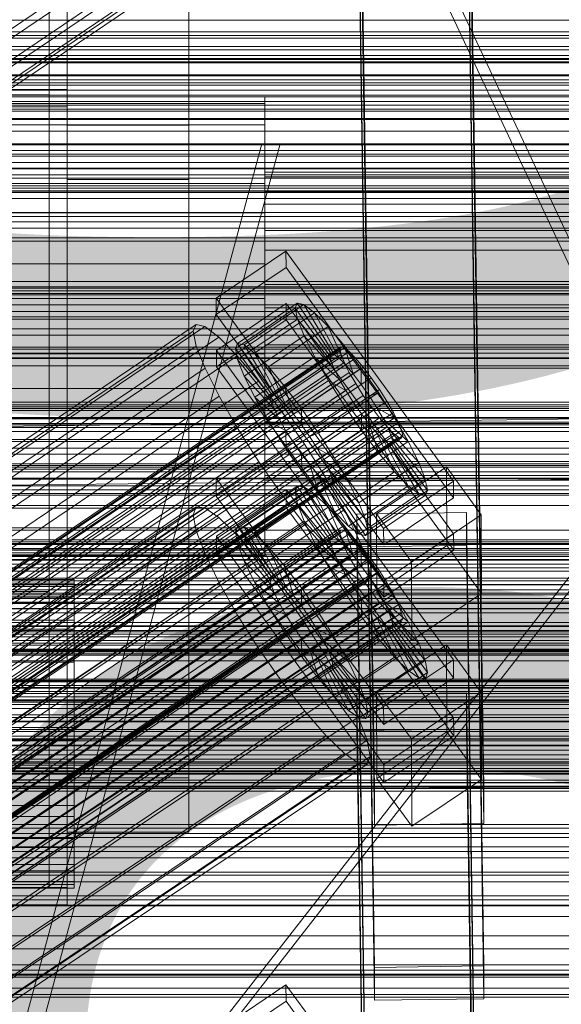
# Model space of a CAD drawing. Header units: millimetres. Extents: x -3490 to 61924, y -72580 to 6847.
# Tile 346 of 656: x 302 to 391, y -33311 to -33150. Entities that reach past the tile are written whole.
import ezdxf

# ---------------------------------------------------------------- set-up
doc = ezdxf.new("R2010")
doc.units = ezdxf.units.MM
for name, color, linetype, lineweight in [('COTAS_P', 1, 'Continuous', 0), ('frontal_briquetadora', 7, 'Continuous', 0), ('frontal_C01', 7, 'Continuous', 0), ('frontal_C02', 7, 'Continuous', 0), ('frontal_C03', 7, 'Continuous', 0), ('frontal_secador', 7, 'Continuous', 0)]:
    doc.layers.add(name, color=color, linetype=linetype, lineweight=lineweight)
doc.dimstyles.new('R19_100', dxfattribs={"dimtxt": 250, "dimasz": 150, "dimexe": 150, "dimexo": 80, "dimgap": 100, "dimtad": 1, "dimtih": 1, "dimtoh": 1, "dimdsep": 46, "dimcen": 0.09, "dimadec": 0, "dimazin": 0, "dimtfac": 1, "dimtdec": 4, "dimtofl": 0, "dimtmove": 0, "dimatfit": 3, "dimfxl": 1, "dimtolj": 1, "dimtzin": 0, "dimarcsym": 0})

# ---------------------------------------------------------------- blocks, each defined once
blk = doc.blocks.new('DIM_R29_58')
at = {"layer": 'COTAS_P'}
for p, q in [((-150, -32300), (550, -32300)), ((550, -32300), (505, -32450)), ((550, -34900), (550, -32300)), ((550, -32300), (595, -32450)), ((550, -34900), (505, -34750)), ((550, -34900), (595, -34750)), ((-150, -34900), (550, -34900))]:
    blk.add_line(p, q, dxfattribs=at)
blk.add_text('2600 P', height=250, rotation=90, dxfattribs=at).set_placement((450, -33600))

msp = doc.modelspace()

# ---------------------------------------------------------------- linework, layer by layer
at = {"layer": 'frontal_briquetadora'}
for p, q in [((345, -33170), (-305, -33170)), ((207, -33670), (342, -33170)), ((210, -33670), (345, -33170)), ((345, -33170), (342, -33170))]:
    msp.add_line(p, q, dxfattribs=at)
at = {"layer": 'frontal_C01'}
for p, q in [((420.886, -33246.102), (280.886, -32947.581)), ((420.886, -33250.415), (280.886, -32951.895)), ((360.514, -33305.395), (357.646, -33110.284)), ((375.644, -33110.039), (378.512, -33305.149)), ((173.554, -33238.503), (357.863, -33114.168)), ((168.263, -33240.526), (352.572, -33116.191)), ((360.514, -33310.787), (357.646, -33115.677)), ((378.512, -33310.542), (375.644, -33115.431)), ((175.016, -33242.156), (359.326, -33117.821)), ((171.275, -33243.586), (355.584, -33119.252)), ((173.584, -33245.351), (357.893, -33121.017)), ((175.521, -33244.611), (359.83, -33120.276)), ((175.032, -33245.701), (359.341, -33121.366)), ((342.5, -33162.272), (-342.5, -33162.272)), ((342.5, -33163.407), (342.5, -33162.272)), ((342.5, -33162.272), (342.5, -33166.88)), ((342.5, -33163.407), (-342.5, -33163.407)), ((342.5, -33170.113), (342.5, -33163.407)), ((342.5, -33166.88), (-342.5, -33166.88)), ((342.5, -33166.88), (342.5, -33176.531)), ((342.5, -33170.113), (-342.5, -33170.113)), ((342.5, -33181.37), (342.5, -33170.113)), ((342.5, -33177.775), (342.5, -33174.682)), ((342.5, -33174.682), (342.5, -33175.444)), ((450.5, -33174.682), (342.5, -33174.682)), ((342.5, -33175.444), (342.5, -33179.945)), ((450.5, -33175.444), (342.5, -33175.444)), ((342.5, -33176.531), (-342.5, -33176.531)), ((342.5, -33176.531), (342.5, -33189.755)), ((342.5, -33184.251), (342.5, -33177.775)), ((450.5, -33177.775), (342.5, -33177.775)), ((342.5, -33179.945), (342.5, -33187.498)), ((450.5, -33179.945), (342.5, -33179.945)), ((342.5, -33181.37), (-342.5, -33181.37)), ((342.5, -33195.462), (342.5, -33181.37)), ((342.5, -33193.125), (342.5, -33184.251)), ((450.5, -33184.251), (342.5, -33184.251)), ((334.501, -33195.374), (345.969, -33187.638)), ((342.5, -33187.498), (342.5, -33196.955)), ((450.5, -33187.498), (342.5, -33187.498)), ((345.969, -33187.638), (345.981, -33190.334)), ((345.969, -33187.638), (373.501, -33225.492)), ((-342.5, -33189.755), (342.5, -33189.755)), ((345.981, -33190.334), (334.513, -33198.071)), ((342.5, -33189.755), (342.5, -33204.538)), ((373.513, -33228.189), (345.981, -33190.334)), ((342.5, -33203.045), (342.5, -33193.125)), ((342.5, -33193.125), (450.5, -33193.125)), ((342.5, -33195.462), (-342.5, -33195.462)), ((334.513, -33198.071), (334.501, -33195.374)), ((362.033, -33233.229), (334.501, -33195.374)), ((342.5, -33210.245), (342.5, -33195.462)), ((334.539, -33204.002), (346.008, -33196.266)), ((337.64, -33203.638), (347.47, -33197.007)), ((338.005, -33202.823), (347.835, -33196.192)), ((339.088, -33203.084), (348.918, -33196.453)), ((342.5, -33196.955), (342.5, -33206.875)), ((450.5, -33196.955), (342.5, -33196.955)), ((346.008, -33196.266), (346.02, -33198.962)), ((346.008, -33196.266), (373.539, -33234.12)), ((347.835, -33196.192), (347.47, -33197.007)), ((347.47, -33197.007), (353.205, -33204.893)), ((347.47, -33197.007), (347.847, -33198.843)), ((348.918, -33196.453), (347.835, -33196.192)), ((347.835, -33196.192), (353.378, -33204.507)), ((350.645, -33197.773), (348.918, -33196.453)), ((348.918, -33196.453), (353.892, -33204.631)), ((334.513, -33198.071), (362.045, -33235.925)), ((340.816, -33204.405), (350.645, -33197.773)), ((352.899, -33200.063), (350.645, -33197.773)), ((350.645, -33197.773), (354.71, -33205.256)), ((146.872, -33324.046), (331.181, -33199.711)), ((148.32, -33324.396), (332.629, -33200.061)), ((331.181, -33199.711), (330.692, -33200.801)), ((332.629, -33200.061), (331.181, -33199.711)), ((334.938, -33201.826), (332.629, -33200.061)), ((346.02, -33198.962), (334.551, -33206.698)), ((338.017, -33205.475), (347.847, -33198.843)), ((343.069, -33206.694), (352.899, -33200.063)), ((373.551, -33236.816), (346.02, -33198.962)), ((347.847, -33198.843), (353.384, -33205.763)), ((347.847, -33198.843), (348.941, -33201.576)), ((355.525, -33203.165), (352.899, -33200.063)), ((352.899, -33200.063), (355.777, -33206.341)), ((146.383, -33325.136), (330.692, -33200.801)), ((150.629, -33326.161), (334.938, -33201.826)), ((330.692, -33200.801), (331.197, -33203.256)), ((337.95, -33204.886), (334.938, -33201.826)), ((339.111, -33208.207), (348.941, -33201.576)), ((348.941, -33201.576), (353.902, -33207.058)), ((348.941, -33201.576), (350.678, -33205.018)), ((141.218, -33347.63), (355.017, -33203.402)), ((141.731, -33347.754), (355.53, -33203.526)), ((146.887, -33327.591), (331.197, -33203.256)), ((331.197, -33203.256), (332.659, -33206.909)), ((337.64, -33203.638), (338.005, -33202.823)), ((343.376, -33211.525), (337.64, -33203.638)), ((338.017, -33205.475), (337.64, -33203.638)), ((343.549, -33211.138), (338.005, -33202.823)), ((338.005, -33202.823), (339.088, -33203.084)), ((344.062, -33211.262), (339.088, -33203.084)), ((339.088, -33203.084), (340.816, -33204.405)), ((342.5, -33212.502), (342.5, -33203.045)), ((450.5, -33203.045), (342.5, -33203.045)), ((345.695, -33209.796), (355.525, -33203.165)), ((355.017, -33203.402), (354.844, -33203.788)), ((355.53, -33203.526), (355.017, -33203.402)), ((358.345, -33206.868), (355.525, -33203.165)), ((355.525, -33203.165), (357.021, -33207.81)), ((356.348, -33204.151), (355.53, -33203.526)), ((342.5, -33204.538), (-342.5, -33204.538)), ((141.045, -33348.016), (354.844, -33203.788)), ((141.224, -33348.886), (355.022, -33204.658)), ((142.549, -33348.38), (356.348, -33204.151)), ((143.617, -33349.464), (357.415, -33205.236)), ((153.641, -33329.221), (337.95, -33204.886)), ((334.551, -33206.698), (334.539, -33204.002)), ((362.071, -33241.856), (334.539, -33204.002)), ((341.461, -33209.033), (337.95, -33204.886)), ((344.88, -33211.888), (340.816, -33204.405)), ((340.816, -33204.405), (343.069, -33206.694)), ((340.848, -33211.649), (350.678, -33205.018)), ((342.5, -33204.538), (342.5, -33218.63)), ((353.205, -33204.893), (343.376, -33211.525)), ((353.378, -33204.507), (343.549, -33211.138)), ((353.892, -33204.631), (344.062, -33211.262)), ((354.71, -33205.256), (344.88, -33211.888)), ((350.678, -33205.018), (354.725, -33208.688)), ((350.678, -33205.018), (352.938, -33208.935)), ((353.205, -33204.893), (353.378, -33204.507)), ((353.384, -33205.763), (353.205, -33204.893)), ((353.378, -33204.507), (353.892, -33204.631)), ((353.892, -33204.631), (354.71, -33205.256)), ((354.71, -33205.256), (355.777, -33206.341)), ((354.844, -33203.788), (355.022, -33204.658)), ((355.022, -33204.658), (355.541, -33205.952)), ((357.415, -33205.236), (356.348, -33204.151)), ((358.659, -33206.705), (357.415, -33205.236)), ((141.742, -33350.181), (355.541, -33205.952)), ((144.861, -33350.933), (358.659, -33206.705)), ((334.551, -33206.698), (362.083, -33244.553)), ((343.554, -33212.394), (338.017, -33205.475)), ((339.111, -33208.207), (338.017, -33205.475)), ((342.5, -33206.875), (342.5, -33215.749)), ((450.5, -33206.875), (342.5, -33206.875)), ((345.947, -33212.972), (343.069, -33206.694)), ((343.069, -33206.694), (345.695, -33209.796)), ((353.384, -33205.763), (343.554, -33212.394)), ((355.777, -33206.341), (345.947, -33212.972)), ((358.345, -33206.868), (348.515, -33213.5)), ((353.902, -33207.058), (353.384, -33205.763)), ((355.541, -33205.952), (356.363, -33207.583)), ((355.777, -33206.341), (357.021, -33207.81)), ((358.357, -33209.565), (358.345, -33206.868)), ((361.166, -33210.921), (358.345, -33206.868)), ((359.995, -33208.459), (358.659, -33206.705)), ((142.565, -33351.811), (356.363, -33207.583)), ((359.995, -33208.459), (146.196, -33352.688)), ((148.35, -33331.244), (332.659, -33206.909)), ((332.659, -33206.909), (334.981, -33211.511)), ((344.073, -33213.689), (339.111, -33208.207)), ((340.848, -33211.649), (339.111, -33208.207)), ((353.902, -33207.058), (344.073, -33213.689)), ((357.021, -33207.81), (347.191, -33214.441)), ((354.725, -33208.688), (353.902, -33207.058)), ((356.363, -33207.583), (357.434, -33209.438)), ((357.021, -33207.81), (358.357, -33209.565)), ((361.332, -33210.379), (359.995, -33208.459)), ((143.635, -33353.667), (357.434, -33209.438)), ((157.152, -33333.368), (341.461, -33209.033)), ((345.231, -33213.984), (341.461, -33209.033)), ((343.108, -33215.567), (352.938, -33208.935)), ((354.725, -33208.688), (344.895, -33215.319)), ((347.191, -33214.441), (345.695, -33209.796)), ((345.695, -33209.796), (348.515, -33213.5)), ((348.527, -33216.196), (358.357, -33209.565)), ((352.938, -33208.935), (355.796, -33210.544)), ((352.938, -33208.935), (355.569, -33213.061)), ((355.796, -33210.544), (354.725, -33208.688)), ((357.434, -33209.438), (358.68, -33211.393)), ((358.357, -33209.565), (359.693, -33211.484)), ((342.5, -33210.245), (-342.5, -33210.245)), ((144.881, -33355.621), (358.68, -33211.393)), ((147.533, -33354.607), (361.332, -33210.379)), ((150.672, -33335.846), (334.981, -33211.511)), ((334.981, -33211.511), (338.003, -33216.748)), ((344.895, -33215.319), (340.848, -33211.649)), ((343.108, -33215.567), (340.848, -33211.649)), ((342.5, -33223.469), (342.5, -33210.245)), ((343.549, -33211.138), (343.376, -33211.525)), ((343.376, -33211.525), (343.554, -33212.394)), ((344.062, -33211.262), (343.549, -33211.138)), ((344.88, -33211.888), (344.062, -33211.262)), ((355.796, -33210.544), (345.966, -33217.175)), ((359.693, -33211.484), (349.863, -33218.115)), ((351.336, -33217.552), (361.166, -33210.921)), ((357.042, -33212.498), (355.796, -33210.544)), ((358.68, -33211.393), (360.017, -33213.312)), ((361.166, -33210.921), (359.693, -33211.484)), ((359.693, -33211.484), (360.939, -33213.438)), ((363.797, -33215.047), (361.166, -33210.921)), ((362.578, -33212.333), (361.332, -33210.379)), ((146.218, -33357.541), (360.017, -33213.312)), ((148.779, -33356.562), (362.578, -33212.333)), ((342.5, -33220.055), (342.5, -33212.502)), ((450.5, -33212.502), (342.5, -33212.502)), ((343.554, -33212.394), (344.073, -33213.689)), ((345.947, -33212.972), (344.88, -33211.888)), ((345.739, -33219.692), (355.569, -33213.061)), ((347.191, -33214.441), (345.947, -33212.972)), ((357.042, -33212.498), (347.212, -33219.129)), ((355.569, -33213.061), (357.042, -33212.498)), ((355.569, -33213.061), (358.39, -33217.114)), ((358.378, -33214.418), (357.042, -33212.498)), ((360.017, -33213.312), (361.352, -33215.067)), ((363.648, -33214.189), (362.578, -33212.333)), ((149.85, -33358.417), (363.648, -33214.189)), ((345.231, -33213.984), (160.922, -33338.319)), ((344.073, -33213.689), (344.895, -33215.319)), ((349.002, -33219.402), (345.231, -33213.984)), ((348.527, -33216.196), (347.191, -33214.441)), ((348.515, -33213.5), (348.527, -33216.196)), ((348.515, -33213.5), (351.336, -33217.552)), ((358.378, -33214.418), (348.548, -33221.049)), ((360.939, -33213.438), (351.109, -33220.07)), ((358.39, -33217.114), (358.378, -33214.418)), ((359.714, -33216.172), (358.378, -33214.418)), ((363.797, -33215.047), (360.939, -33213.438)), ((360.939, -33213.438), (362.01, -33215.294)), ((364.471, -33215.819), (363.648, -33214.189)), ((147.554, -33359.295), (361.352, -33215.067)), ((148.798, -33360.764), (362.596, -33216.536)), ((150.672, -33360.048), (364.471, -33215.819)), ((342.5, -33215.749), (342.5, -33222.225)), ((450.5, -33215.749), (342.5, -33215.749)), ((345.966, -33217.175), (343.108, -33215.567)), ((345.739, -33219.692), (343.108, -33215.567)), ((344.895, -33215.319), (345.966, -33217.175)), ((349.863, -33218.115), (348.527, -33216.196)), ((359.714, -33216.172), (349.884, -33222.803)), ((362.01, -33215.294), (352.18, -33221.925)), ((353.967, -33221.678), (363.797, -33215.047)), ((361.21, -33220.817), (359.714, -33216.172)), ((360.958, -33217.641), (359.714, -33216.172)), ((361.352, -33215.067), (362.596, -33216.536)), ((366.057, -33218.964), (362.01, -33215.294)), ((362.01, -33215.294), (362.833, -33216.925)), ((362.596, -33216.536), (363.664, -33217.621)), ((366.057, -33218.964), (363.797, -33215.047)), ((364.989, -33217.114), (364.471, -33215.819)), ((149.865, -33361.849), (363.664, -33217.621)), ((151.191, -33361.342), (364.989, -33217.114)), ((151.369, -33362.212), (365.168, -33217.984)), ((153.694, -33341.082), (338.003, -33216.748)), ((338.003, -33216.748), (341.52, -33222.263)), ((345.966, -33217.175), (347.212, -33219.129)), ((348.56, -33223.745), (358.39, -33217.114)), ((349.863, -33218.115), (351.336, -33217.552)), ((351.109, -33220.07), (349.863, -33218.115)), ((360.958, -33217.641), (351.128, -33224.273)), ((351.336, -33217.552), (353.967, -33221.678)), ((362.833, -33216.925), (353.003, -33223.556)), ((363.351, -33218.219), (353.521, -33224.85)), ((358.39, -33217.114), (361.21, -33220.817)), ((363.836, -33223.919), (360.958, -33217.641)), ((362.025, -33218.726), (360.958, -33217.641)), ((367.794, -33222.406), (362.833, -33216.925)), ((362.833, -33216.925), (363.351, -33218.219)), ((368.888, -33225.139), (363.351, -33218.219)), ((363.351, -33218.219), (363.53, -33219.089)), ((363.664, -33217.621), (364.482, -33218.246)), ((365.168, -33217.984), (364.989, -33217.114)), ((364.995, -33218.37), (365.168, -33217.984)), ((342.5, -33218.63), (-342.5, -33218.63)), ((150.683, -33362.474), (364.482, -33218.246)), ((151.196, -33362.598), (364.995, -33218.37)), ((164.693, -33343.737), (349.002, -33219.402)), ((342.5, -33218.63), (342.5, -33229.887)), ((347.212, -33219.129), (345.739, -33219.692)), ((348.56, -33223.745), (345.739, -33219.692)), ((347.212, -33219.129), (348.548, -33221.049)), ((352.519, -33224.918), (349.002, -33219.402)), ((362.025, -33218.726), (352.196, -33225.357)), ((362.843, -33219.351), (353.014, -33225.982)), ((363.357, -33219.475), (353.527, -33226.106)), ((363.53, -33219.089), (353.7, -33225.72)), ((356.228, -33225.595), (366.057, -33218.964)), ((366.09, -33226.209), (362.025, -33218.726)), ((362.843, -33219.351), (362.025, -33218.726)), ((367.817, -33227.529), (362.843, -33219.351)), ((363.357, -33219.475), (362.843, -33219.351)), ((363.53, -33219.089), (363.357, -33219.475)), ((368.9, -33227.79), (363.357, -33219.475)), ((369.265, -33226.975), (363.53, -33219.089)), ((364.482, -33218.246), (364.995, -33218.37)), ((367.794, -33222.406), (366.057, -33218.964)), ((342.5, -33224.556), (342.5, -33220.055)), ((450.5, -33220.055), (342.5, -33220.055)), ((348.548, -33221.049), (348.56, -33223.745)), ((348.548, -33221.049), (349.884, -33222.803)), ((352.18, -33221.925), (351.109, -33220.07)), ((351.109, -33220.07), (353.967, -33221.678)), ((351.38, -33227.449), (361.21, -33220.817)), ((361.21, -33220.817), (363.836, -33223.919)), ((157.211, -33346.598), (341.52, -33222.263)), ((341.52, -33222.263), (345.291, -33227.681)), ((342.5, -33222.225), (342.5, -33225.318)), ((450.5, -33222.225), (342.5, -33222.225)), ((349.884, -33222.803), (351.38, -33227.449)), ((349.884, -33222.803), (351.128, -33224.273)), ((353.003, -33223.556), (352.18, -33221.925)), ((352.18, -33221.925), (356.228, -33225.595)), ((353.967, -33221.678), (356.228, -33225.595)), ((357.964, -33229.037), (367.794, -33222.406)), ((368.888, -33225.139), (367.794, -33222.406)), ((342.5, -33223.469), (-342.5, -33223.469)), ((342.5, -33233.12), (342.5, -33223.469)), ((342.5, -33225.318), (342.5, -33224.556)), ((450.5, -33224.556), (342.5, -33224.556)), ((351.38, -33227.449), (348.56, -33223.745)), ((351.128, -33224.273), (354.006, -33230.551)), ((351.128, -33224.273), (352.196, -33225.357)), ((353.521, -33224.85), (353.003, -33223.556)), ((353.003, -33223.556), (357.964, -33229.037)), ((354.006, -33230.551), (363.836, -33223.919)), ((360.882, -33230.843), (372.35, -33223.106)), ((363.836, -33223.919), (366.09, -33226.209)), ((372.35, -33223.106), (372.408, -33236.048)), ((372.35, -33223.106), (378.086, -33230.993)), ((168.21, -33349.252), (352.519, -33224.918)), ((450.5, -33225.318), (342.5, -33225.318)), ((352.196, -33225.357), (356.26, -33232.84)), ((352.196, -33225.357), (353.014, -33225.982)), ((355.541, -33230.154), (352.519, -33224.918)), ((353.014, -33225.982), (357.987, -33234.16)), ((353.014, -33225.982), (353.527, -33226.106)), ((353.7, -33225.72), (353.521, -33224.85)), ((353.521, -33224.85), (359.058, -33231.77)), ((353.527, -33226.106), (353.7, -33225.72)), ((353.527, -33226.106), (359.07, -33234.422)), ((353.7, -33225.72), (359.436, -33233.606)), ((356.228, -33225.595), (357.964, -33229.037)), ((356.26, -33232.84), (366.09, -33226.209)), ((359.058, -33231.77), (368.888, -33225.139)), ((373.501, -33225.492), (362.033, -33233.229)), ((366.09, -33226.209), (367.817, -33227.529)), ((369.265, -33226.975), (368.888, -33225.139)), ((373.513, -33228.189), (373.501, -33225.492)), ((160.982, -33352.016), (345.291, -33227.681)), ((345.291, -33227.681), (349.061, -33232.632)), ((354.006, -33230.551), (351.38, -33227.449)), ((357.987, -33234.16), (367.817, -33227.529)), ((359.07, -33234.422), (368.9, -33227.79)), ((359.436, -33233.606), (369.265, -33226.975)), ((367.817, -33227.529), (368.9, -33227.79)), ((368.9, -33227.79), (369.265, -33226.975)), ((357.964, -33229.037), (359.058, -33231.77)), ((362.045, -33235.925), (373.513, -33228.189)), ((342.5, -33229.887), (-342.5, -33229.887)), ((171.232, -33354.489), (355.541, -33230.154)), ((342.5, -33229.887), (342.5, -33236.593)), ((356.26, -33232.84), (354.006, -33230.551)), ((357.863, -33234.756), (355.541, -33230.154)), ((357.646, -33230.872), (375.644, -33230.626)), ((357.646, -33236.264), (357.646, -33230.872)), ((360.514, -33425.982), (357.646, -33230.872)), ((360.939, -33243.784), (360.882, -33230.843)), ((366.618, -33238.729), (360.882, -33230.843)), ((378.086, -33230.993), (366.618, -33238.729)), ((375.644, -33230.626), (375.644, -33236.019)), ((375.644, -33230.626), (378.512, -33425.737)), ((378.143, -33243.934), (378.086, -33230.993)), ((164.752, -33356.967), (349.061, -33232.632)), ((349.061, -33232.632), (352.572, -33236.779)), ((359.058, -33231.77), (359.436, -33233.606)), ((342.5, -33233.12), (-342.5, -33233.12)), ((342.5, -33237.728), (342.5, -33233.12)), ((357.987, -33234.16), (356.26, -33232.84)), ((359.07, -33234.422), (357.987, -33234.16)), ((359.436, -33233.606), (359.07, -33234.422)), ((362.033, -33233.229), (362.045, -33235.925)), ((373.539, -33234.12), (362.071, -33241.856)), ((373.551, -33236.816), (373.539, -33234.12)), ((173.554, -33359.091), (357.863, -33234.756)), ((375.644, -33236.019), (357.646, -33236.264)), ((359.326, -33238.409), (357.863, -33234.756)), ((378.512, -33431.13), (375.644, -33236.019)), ((342.5, -33236.593), (-342.5, -33236.593)), ((168.263, -33361.114), (352.572, -33236.779)), ((342.5, -33236.593), (342.5, -33237.728)), ((352.572, -33236.779), (355.584, -33239.839)), ((360.514, -33431.375), (357.646, -33236.264)), ((372.408, -33236.048), (360.939, -33243.784)), ((362.083, -33244.553), (373.551, -33236.816)), ((378.143, -33243.934), (372.408, -33236.048)), ((342.5, -33237.728), (-342.5, -33237.728)), ((175.016, -33362.744), (359.326, -33238.409)), ((359.83, -33240.864), (359.326, -33238.409)), ((366.618, -33238.729), (366.675, -33251.671)), ((171.275, -33364.174), (355.584, -33239.839)), ((175.521, -33365.199), (359.83, -33240.864)), ((355.584, -33239.839), (357.893, -33241.604)), ((359.341, -33241.954), (359.83, -33240.864)), ((173.584, -33365.939), (357.893, -33241.604)), ((175.032, -33366.289), (359.341, -33241.954)), ((357.893, -33241.604), (359.341, -33241.954)), ((362.071, -33241.856), (362.083, -33244.553)), ((360.939, -33243.784), (366.675, -33251.671)), ((366.675, -33251.671), (378.143, -33243.934)), ((-425, -33300.22), (425, -33300.22)), ((378.512, -33305.149), (360.514, -33305.395)), ((360.514, -33305.395), (360.514, -33310.787)), ((378.512, -33310.542), (378.512, -33305.149)), ((334.501, -33315.962), (345.969, -33308.226)), ((345.969, -33308.226), (345.981, -33310.922)), ((345.969, -33308.226), (373.501, -33346.08)), ((345.981, -33310.922), (334.513, -33318.658)), ((373.513, -33348.776), (345.981, -33310.922)), ((360.514, -33310.787), (378.512, -33310.542))]:
    msp.add_line(p, q, dxfattribs=at)
at = {"layer": 'frontal_C02'}
for p, q in [((310, -33166.943), (310, -33033.306)), ((330, -33166.943), (330, -33033.306)), ((310, -33042.247), (310, -33175.884)), ((330, -33175.884), (330, -33042.247)), ((360.514, -33276.038), (357.646, -33082.633)), ((375.644, -33082.39), (378.512, -33275.795)), ((360.514, -33282), (357.646, -33088.595)), ((378.512, -33281.756), (375.644, -33088.351)), ((307, -33244.514), (307, -33113.371)), ((307, -33161.099), (307, -33113.371)), ((307, -33161.993), (307, -33114.265)), ((310, -33113.371), (310, -33244.514)), ((310, -33161.099), (310, -33113.371)), ((310, -33274.241), (310, -33140.605)), ((330, -33274.241), (330, -33140.605)), ((310, -33149.546), (310, -33283.183)), ((330, -33283.183), (330, -33149.546)), ((425, -33152.192), (-425, -33152.192)), ((-450, -33161.186), (450, -33161.186)), ((-310, -33161.099), (310, -33161.099)), ((307, -33161.099), (-307, -33161.099)), ((310, -33161.099), (307, -33161.099)), ((307, -33161.099), (307, -33292.241)), ((307, -33161.993), (307, -33161.099)), ((310, -33161.099), (310, -33292.241)), ((310, -33163.962), (310, -33161.099)), ((-307, -33161.993), (307, -33161.993)), ((-425, -33163.647), (425, -33163.647)), ((310, -33163.962), (-310, -33163.962)), ((310, -33295.105), (310, -33163.962)), ((330, -33166.943), (310, -33166.943)), ((310, -33166.943), (310, -33175.884)), ((330, -33175.884), (330, -33166.943)), ((450, -33173.108), (-450, -33173.108)), ((310, -33175.884), (330, -33175.884)), ((450, -33194.595), (-450, -33194.595)), ((-450, -33206.517), (450, -33206.517)), ((334.501, -33224.963), (345.969, -33217.293)), ((345.969, -33217.293), (345.981, -33220.274)), ((345.969, -33217.293), (373.501, -33254.816)), ((345.981, -33220.274), (334.513, -33227.943)), ((373.513, -33257.796), (345.981, -33220.274)), ((334.513, -33227.943), (334.501, -33224.963)), ((362.033, -33262.485), (334.501, -33224.963)), ((338.005, -33232.841), (347.835, -33226.268)), ((347.835, -33226.268), (347.47, -33227.227)), ((348.918, -33226.386), (347.835, -33226.268)), ((347.835, -33226.268), (353.378, -33234.59)), ((334.539, -33234.5), (346.008, -33226.831)), ((337.64, -33233.801), (347.47, -33227.227)), ((339.088, -33232.959), (348.918, -33226.386)), ((340.816, -33234.147), (350.645, -33227.573)), ((346.008, -33226.831), (346.02, -33229.812)), ((346.008, -33226.831), (373.539, -33264.354)), ((347.47, -33227.227), (353.205, -33235.044)), ((347.47, -33227.227), (347.847, -33229.199)), ((350.645, -33227.573), (348.918, -33226.386)), ((348.918, -33226.386), (353.892, -33234.646)), ((352.899, -33229.749), (350.645, -33227.573)), ((350.645, -33227.573), (354.71, -33235.208)), ((334.513, -33227.943), (362.045, -33265.466)), ((338.017, -33235.773), (347.847, -33229.199)), ((347.847, -33229.199), (353.384, -33235.978)), ((347.847, -33229.199), (348.941, -33232.049)), ((146.383, -33354.244), (330.692, -33230.989)), ((146.872, -33352.961), (331.181, -33229.706)), ((148.32, -33353.118), (332.629, -33229.864)), ((331.181, -33229.706), (330.692, -33230.989)), ((330.692, -33230.989), (331.197, -33233.625)), ((332.629, -33229.864), (331.181, -33229.706)), ((334.938, -33231.451), (332.629, -33229.864)), ((346.02, -33229.812), (334.551, -33237.481)), ((343.069, -33236.323), (352.899, -33229.749)), ((373.551, -33267.334), (346.02, -33229.812)), ((355.525, -33232.766), (352.899, -33229.749)), ((352.899, -33229.749), (355.777, -33236.239)), ((150.629, -33354.706), (334.938, -33231.451)), ((337.95, -33234.361), (334.938, -33231.451)), ((339.111, -33238.622), (348.941, -33232.049)), ((345.695, -33239.339), (355.525, -33232.766)), ((348.941, -33232.049), (353.902, -33237.328)), ((348.941, -33232.049), (350.678, -33235.582)), ((358.345, -33236.417), (355.525, -33232.766)), ((355.525, -33232.766), (357.021, -33237.668)), ((141.045, -33376.924), (354.844, -33233.949)), ((141.218, -33376.47), (355.017, -33233.494)), ((141.731, -33376.525), (355.53, -33233.55)), ((142.549, -33377.088), (356.348, -33234.113)), ((146.887, -33356.88), (331.197, -33233.625)), ((153.641, -33357.615), (337.95, -33234.361)), ((331.197, -33233.625), (332.659, -33237.434)), ((337.64, -33233.801), (338.005, -33232.841)), ((343.376, -33241.618), (337.64, -33233.801)), ((338.017, -33235.773), (337.64, -33233.801)), ((341.461, -33238.393), (337.95, -33234.361)), ((343.549, -33241.163), (338.005, -33232.841)), ((338.005, -33232.841), (339.088, -33232.959)), ((344.062, -33241.219), (339.088, -33232.959)), ((339.088, -33232.959), (340.816, -33234.147)), ((344.88, -33241.782), (340.816, -33234.147)), ((340.816, -33234.147), (343.069, -33236.323)), ((355.017, -33233.494), (354.844, -33233.949)), ((354.844, -33233.949), (355.022, -33234.883)), ((355.53, -33233.55), (355.017, -33233.494)), ((356.348, -33234.113), (355.53, -33233.55)), ((357.415, -33235.143), (356.348, -33234.113)), ((141.224, -33377.858), (355.022, -33234.883)), ((143.617, -33378.119), (357.415, -33235.143)), ((334.551, -33237.481), (334.539, -33234.5)), ((362.071, -33272.023), (334.539, -33234.5)), ((343.554, -33242.552), (338.017, -33235.773)), ((339.111, -33238.622), (338.017, -33235.773)), ((340.848, -33242.155), (350.678, -33235.582)), ((353.205, -33235.044), (343.376, -33241.618)), ((353.378, -33234.59), (343.549, -33241.163)), ((353.384, -33235.978), (343.554, -33242.552)), ((353.892, -33234.646), (344.062, -33241.219)), ((354.71, -33235.208), (344.88, -33241.782)), ((350.678, -33235.582), (354.725, -33239.002)), ((350.678, -33235.582), (352.938, -33239.558)), ((353.205, -33235.044), (353.378, -33234.59)), ((353.384, -33235.978), (353.205, -33235.044)), ((353.378, -33234.59), (353.892, -33234.646)), ((353.902, -33237.328), (353.384, -33235.978)), ((353.892, -33234.646), (354.71, -33235.208)), ((354.71, -33235.208), (355.777, -33236.239)), ((355.022, -33234.883), (355.541, -33236.233)), ((358.659, -33236.572), (357.415, -33235.143)), ((141.742, -33379.208), (355.541, -33236.233)), ((144.861, -33379.548), (358.659, -33236.572)), ((148.35, -33360.689), (332.659, -33237.434)), ((332.659, -33237.434), (334.981, -33242.158)), ((334.551, -33237.481), (362.083, -33275.003)), ((345.947, -33242.813), (343.069, -33236.323)), ((343.069, -33236.323), (345.695, -33239.339)), ((353.902, -33237.328), (344.073, -33243.902)), ((355.777, -33236.239), (345.947, -33242.813)), ((358.345, -33236.417), (348.515, -33242.99)), ((354.725, -33239.002), (353.902, -33237.328)), ((355.541, -33236.233), (356.363, -33237.906)), ((355.777, -33236.239), (357.021, -33237.668)), ((358.357, -33239.397), (358.345, -33236.417)), ((361.166, -33240.454), (358.345, -33236.417)), ((359.995, -33238.302), (358.659, -33236.572)), ((142.565, -33380.882), (356.363, -33237.906)), ((359.995, -33238.302), (146.196, -33381.277)), ((157.152, -33361.648), (341.461, -33238.393)), ((344.073, -33243.902), (339.111, -33238.622)), ((340.848, -33242.155), (339.111, -33238.622)), ((345.231, -33243.274), (341.461, -33238.393)), ((354.725, -33239.002), (344.895, -33245.575)), ((357.021, -33237.668), (347.191, -33244.241)), ((355.796, -33240.885), (354.725, -33239.002)), ((356.363, -33237.906), (357.434, -33239.79)), ((357.021, -33237.668), (358.357, -33239.397)), ((361.332, -33240.214), (359.995, -33238.302)), ((143.635, -33382.765), (357.434, -33239.79)), ((147.533, -33383.189), (361.332, -33240.214)), ((343.108, -33246.131), (352.938, -33239.558)), ((347.191, -33244.241), (345.695, -33239.339)), ((345.695, -33239.339), (348.515, -33242.99)), ((348.527, -33245.971), (358.357, -33239.397)), ((351.336, -33247.028), (361.166, -33240.454)), ((352.938, -33239.558), (355.796, -33240.885)), ((352.938, -33239.558), (355.569, -33243.706)), ((357.434, -33239.79), (358.68, -33241.754)), ((358.357, -33239.397), (359.693, -33241.31)), ((361.166, -33240.454), (359.693, -33241.31)), ((363.797, -33244.602), (361.166, -33240.454)), ((362.578, -33242.179), (361.332, -33240.214)), ((-311.15, -33241.621), (311.15, -33241.621)), ((-311.15, -33242.218), (311.15, -33242.218)), ((144.881, -33384.73), (358.68, -33241.754)), ((148.779, -33385.154), (362.578, -33242.179)), ((150.672, -33365.412), (334.981, -33242.158)), ((311.15, -33242.218), (311.15, -33241.621)), ((311.15, -33241.621), (311.15, -33242.755)), ((311.15, -33244.503), (311.15, -33242.218)), ((334.981, -33242.158), (338.003, -33247.473)), ((344.895, -33245.575), (340.848, -33242.155)), ((343.108, -33246.131), (340.848, -33242.155)), ((343.549, -33241.163), (343.376, -33241.618)), ((343.376, -33241.618), (343.554, -33242.552)), ((344.062, -33241.219), (343.549, -33241.163)), ((344.88, -33241.782), (344.062, -33241.219)), ((345.947, -33242.813), (344.88, -33241.782)), ((355.796, -33240.885), (345.966, -33247.459)), ((359.693, -33241.31), (349.863, -33247.883)), ((357.042, -33242.85), (355.796, -33240.885)), ((358.68, -33241.754), (360.017, -33243.667)), ((359.693, -33241.31), (360.939, -33243.275)), ((363.648, -33244.062), (362.578, -33242.179)), ((-311.15, -33242.755), (311.15, -33242.755)), ((-307, -33243.62), (307, -33243.62)), ((146.218, -33386.642), (360.017, -33243.667)), ((149.85, -33387.038), (363.648, -33244.062)), ((345.231, -33243.274), (160.922, -33366.529)), ((307, -33243.62), (307, -33244.514)), ((307, -33291.347), (307, -33243.62)), ((311.15, -33242.755), (311.15, -33245.54)), ((343.554, -33242.552), (344.073, -33243.902)), ((344.073, -33243.902), (344.895, -33245.575)), ((349.002, -33248.671), (345.231, -33243.274)), ((345.739, -33250.279), (355.569, -33243.706)), ((347.191, -33244.241), (345.947, -33242.813)), ((357.042, -33242.85), (347.212, -33249.424)), ((348.515, -33242.99), (348.527, -33245.971)), ((348.515, -33242.99), (351.336, -33247.028)), ((360.939, -33243.275), (351.109, -33249.848)), ((355.569, -33243.706), (357.042, -33242.85)), ((355.569, -33243.706), (358.39, -33247.743)), ((358.378, -33244.762), (357.042, -33242.85)), ((360.017, -33243.667), (361.352, -33245.396)), ((363.797, -33244.602), (360.939, -33243.275)), ((360.939, -33243.275), (362.01, -33245.158)), ((364.471, -33245.736), (363.648, -33244.062)), ((-311.15, -33244.503), (311.15, -33244.503)), ((-311.15, -33245.54), (311.15, -33245.54)), ((307, -33244.514), (-307, -33244.514)), ((147.554, -33388.372), (361.352, -33245.396)), ((310, -33244.514), (307, -33244.514)), ((307, -33244.514), (307, -33292.241)), ((310, -33292.241), (310, -33244.514)), ((311.15, -33248.321), (311.15, -33244.503)), ((311.15, -33245.54), (311.15, -33249.788)), ((344.895, -33245.575), (345.966, -33247.459)), ((348.527, -33245.971), (347.191, -33244.241)), ((358.378, -33244.762), (348.548, -33251.336)), ((362.01, -33245.158), (352.18, -33251.731)), ((353.967, -33251.175), (363.797, -33244.602)), ((358.39, -33247.743), (358.378, -33244.762)), ((359.714, -33246.492), (358.378, -33244.762)), ((361.352, -33245.396), (362.596, -33246.825)), ((366.057, -33248.578), (362.01, -33245.158)), ((362.01, -33245.158), (362.833, -33246.832)), ((366.057, -33248.578), (363.797, -33244.602)), ((148.798, -33389.8), (362.596, -33246.825)), ((150.672, -33388.711), (364.471, -33245.736)), ((151.191, -33390.061), (364.989, -33247.086)), ((345.966, -33247.459), (343.108, -33246.131)), ((345.739, -33250.279), (343.108, -33246.131)), ((349.863, -33247.883), (348.527, -33245.971)), ((349.863, -33247.883), (351.336, -33247.028)), ((359.714, -33246.492), (349.884, -33253.065)), ((351.336, -33247.028), (353.967, -33251.175)), ((362.833, -33246.832), (353.003, -33253.405)), ((361.21, -33251.394), (359.714, -33246.492)), ((360.958, -33247.921), (359.714, -33246.492)), ((362.596, -33246.825), (363.664, -33247.856)), ((367.794, -33252.111), (362.833, -33246.832)), ((362.833, -33246.832), (363.351, -33248.181)), ((364.989, -33247.086), (364.471, -33245.736)), ((365.168, -33248.02), (364.989, -33247.086)), ((-311.15, -33248.321), (311.15, -33248.321)), ((149.865, -33390.831), (363.664, -33247.856)), ((150.683, -33391.394), (364.482, -33248.418)), ((151.196, -33391.45), (364.995, -33248.474)), ((151.369, -33390.995), (365.168, -33248.02)), ((153.694, -33370.728), (338.003, -33247.473)), ((164.693, -33371.926), (349.002, -33248.671)), ((311.15, -33253.412), (311.15, -33248.321)), ((338.003, -33247.473), (341.52, -33253.018)), ((345.966, -33247.459), (347.212, -33249.424)), ((348.56, -33254.316), (358.39, -33247.743)), ((352.519, -33254.216), (349.002, -33248.671)), ((351.109, -33249.848), (349.863, -33247.883)), ((360.958, -33247.921), (351.128, -33254.494)), ((362.025, -33248.951), (352.196, -33255.525)), ((363.351, -33248.181), (353.521, -33254.755)), ((356.228, -33255.152), (366.057, -33248.578)), ((358.39, -33247.743), (361.21, -33251.394)), ((363.836, -33254.41), (360.958, -33247.921)), ((362.025, -33248.951), (360.958, -33247.921)), ((366.09, -33256.587), (362.025, -33248.951)), ((362.843, -33249.514), (362.025, -33248.951)), ((368.888, -33254.961), (363.351, -33248.181)), ((363.351, -33248.181), (363.53, -33249.115)), ((363.664, -33247.856), (364.482, -33248.418)), ((364.482, -33248.418), (364.995, -33248.474)), ((364.995, -33248.474), (365.168, -33248.02)), ((367.794, -33252.111), (366.057, -33248.578)), ((-311.15, -33249.788), (311.15, -33249.788)), ((311.15, -33249.788), (311.15, -33255.209)), ((347.212, -33249.424), (345.739, -33250.279)), ((348.56, -33254.316), (345.739, -33250.279)), ((347.212, -33249.424), (348.548, -33251.336)), ((352.18, -33251.731), (351.109, -33249.848)), ((351.109, -33249.848), (353.967, -33251.175)), ((362.843, -33249.514), (353.014, -33256.088)), ((363.357, -33249.57), (353.527, -33256.143)), ((363.53, -33249.115), (353.7, -33255.689)), ((367.817, -33257.774), (362.843, -33249.514)), ((363.357, -33249.57), (362.843, -33249.514)), ((363.53, -33249.115), (363.357, -33249.57)), ((368.9, -33257.892), (363.357, -33249.57)), ((369.265, -33256.933), (363.53, -33249.115)), ((348.548, -33251.336), (348.56, -33254.316)), ((348.548, -33251.336), (349.884, -33253.065)), ((351.38, -33257.968), (361.21, -33251.394)), ((353.003, -33253.405), (352.18, -33251.731)), ((352.18, -33251.731), (356.228, -33255.152)), ((353.967, -33251.175), (356.228, -33255.152)), ((357.964, -33258.685), (367.794, -33252.111)), ((361.21, -33251.394), (363.836, -33254.41)), ((368.888, -33254.961), (367.794, -33252.111)), ((-311.15, -33253.412), (311.15, -33253.412)), ((157.211, -33376.273), (341.52, -33253.018)), ((311.15, -33259.43), (311.15, -33253.412)), ((341.52, -33253.018), (345.291, -33258.415)), ((349.884, -33253.065), (351.38, -33257.968)), ((349.884, -33253.065), (351.128, -33254.494)), ((353.521, -33254.755), (353.003, -33253.405)), ((353.003, -33253.405), (357.964, -33258.685)), ((360.882, -33260.028), (372.35, -33252.358)), ((372.35, -33252.358), (372.408, -33266.665)), ((372.35, -33252.358), (378.086, -33260.176)), ((-311.15, -33255.209), (311.15, -33255.209)), ((168.21, -33377.471), (352.519, -33254.216)), ((311.15, -33255.209), (311.15, -33261.434)), ((351.38, -33257.968), (348.56, -33254.316)), ((351.128, -33254.494), (354.006, -33260.984)), ((351.128, -33254.494), (352.196, -33255.525)), ((355.541, -33259.532), (352.519, -33254.216)), ((353.7, -33255.689), (353.521, -33254.755)), ((353.521, -33254.755), (359.058, -33261.534)), ((354.006, -33260.984), (363.836, -33254.41)), ((356.228, -33255.152), (357.964, -33258.685)), ((359.058, -33261.534), (368.888, -33254.961)), ((373.501, -33254.816), (362.033, -33262.485)), ((363.836, -33254.41), (366.09, -33256.587)), ((369.265, -33256.933), (368.888, -33254.961)), ((373.513, -33257.796), (373.501, -33254.816)), ((352.196, -33255.525), (356.26, -33263.16)), ((352.196, -33255.525), (353.014, -33256.088)), ((353.014, -33256.088), (357.987, -33264.348)), ((353.014, -33256.088), (353.527, -33256.143)), ((353.527, -33256.143), (353.7, -33255.689)), ((353.527, -33256.143), (359.07, -33264.466)), ((353.7, -33255.689), (359.436, -33263.506)), ((356.26, -33263.16), (366.09, -33256.587)), ((359.436, -33263.506), (369.265, -33256.933)), ((366.09, -33256.587), (367.817, -33257.774)), ((368.9, -33257.892), (369.265, -33256.933)), ((-440, -33258.008), (440, -33258.008)), ((-440, -33258.219), (440, -33258.219)), ((-440, -33258.409), (440, -33258.409)), ((160.982, -33381.67), (345.291, -33258.415)), ((345.291, -33258.415), (349.061, -33263.296)), ((354.006, -33260.984), (351.38, -33257.968)), ((357.987, -33264.348), (367.817, -33257.774)), ((359.07, -33264.466), (368.9, -33257.892)), ((362.045, -33265.466), (373.513, -33257.796)), ((367.817, -33257.774), (368.9, -33257.892)), ((-440, -33259.029), (440, -33259.029)), ((-440, -33259.396), (440, -33259.396)), ((311.15, -33259.43), (-311.15, -33259.43)), ((171.232, -33382.786), (355.541, -33259.532)), ((311.15, -33265.963), (311.15, -33259.43)), ((357.863, -33264.255), (355.541, -33259.532)), ((357.646, -33260.487), (375.644, -33260.244)), ((357.964, -33258.685), (359.058, -33261.534)), ((360.939, -33274.334), (360.882, -33260.028)), ((366.618, -33267.845), (360.882, -33260.028)), ((378.086, -33260.176), (366.618, -33267.845)), ((375.644, -33260.244), (375.644, -33266.205)), ((375.644, -33260.244), (378.512, -33453.649)), ((378.143, -33274.482), (378.086, -33260.176)), ((-440, -33260.382), (440, -33260.382)), ((-440, -33260.901), (440, -33260.901)), ((-311.15, -33261.434), (311.15, -33261.434)), ((311.15, -33261.434), (311.15, -33268.038)), ((356.26, -33263.16), (354.006, -33260.984)), ((357.646, -33266.448), (357.646, -33260.487)), ((360.514, -33453.892), (357.646, -33260.487)), ((359.058, -33261.534), (359.436, -33263.506)), ((-440, -33262.186), (440, -33262.186)), ((-440, -33262.822), (440, -33262.822)), ((164.752, -33386.551), (349.061, -33263.296)), ((349.061, -33263.296), (352.572, -33267.329)), ((357.987, -33264.348), (356.26, -33263.16)), ((359.436, -33263.506), (359.07, -33264.466)), ((362.033, -33262.485), (362.045, -33265.466)), ((440, -33264.318), (-440, -33264.318)), ((-440, -33265.028), (440, -33265.028)), ((173.554, -33387.509), (357.863, -33264.255)), ((359.326, -33268.064), (357.863, -33264.255)), ((359.07, -33264.466), (357.987, -33264.348)), ((373.539, -33264.354), (362.071, -33272.023)), ((373.551, -33267.334), (373.539, -33264.354)), ((-440, -33266.633), (440, -33266.633)), ((-311.15, -33265.963), (311.15, -33265.963)), ((311.15, -33272.567), (311.15, -33265.963)), ((375.644, -33266.205), (357.646, -33266.448)), ((360.514, -33459.853), (357.646, -33266.448)), ((372.408, -33266.665), (360.939, -33274.334)), ((378.143, -33274.482), (372.408, -33266.665)), ((378.512, -33459.61), (375.644, -33266.205)), ((-440, -33267.368), (440, -33267.368)), ((-311.15, -33268.038), (311.15, -33268.038)), ((168.263, -33390.583), (352.572, -33267.329)), ((175.016, -33391.319), (359.326, -33268.064)), ((311.15, -33268.038), (311.15, -33274.571)), ((352.572, -33267.329), (355.584, -33270.238)), ((359.83, -33270.7), (359.326, -33268.064)), ((362.083, -33275.003), (373.551, -33267.334)), ((366.618, -33267.845), (366.675, -33282.151)), ((-440, -33268.973), (440, -33268.973)), ((-440, -33269.683), (440, -33269.683)), ((-440, -33271.178), (440, -33271.178)), ((-425, -33270.442), (425, -33270.442)), ((171.275, -33393.492), (355.584, -33270.238)), ((175.521, -33393.955), (359.83, -33270.7)), ((355.584, -33270.238), (357.893, -33271.825)), ((359.341, -33271.983), (359.83, -33270.7)), ((-440, -33271.815), (440, -33271.815)), ((-440, -33273.099), (440, -33273.099)), ((-311.15, -33272.567), (311.15, -33272.567)), ((173.584, -33395.08), (357.893, -33271.825)), ((175.032, -33395.238), (359.341, -33271.983)), ((311.15, -33278.791), (311.15, -33272.567)), ((357.893, -33271.825), (359.341, -33271.983)), ((362.071, -33272.023), (362.083, -33275.003)), ((-440, -33273.619), (440, -33273.619)), ((-440, -33274.604), (440, -33274.604)), ((-311.15, -33274.571), (311.15, -33274.571)), ((330, -33274.241), (310, -33274.241)), ((310, -33274.241), (310, -33283.183)), ((311.15, -33274.571), (311.15, -33280.588)), ((330, -33283.183), (330, -33274.241)), ((360.939, -33274.334), (366.675, -33282.151)), ((366.675, -33282.151), (378.143, -33274.482)), ((-440, -33274.972), (440, -33274.972)), ((-440, -33275.591), (440, -33275.591)), ((-440, -33275.781), (440, -33275.781)), ((-440, -33275.993), (440, -33275.993)), ((378.512, -33275.795), (360.514, -33276.038)), ((360.514, -33276.038), (360.514, -33282)), ((378.512, -33281.756), (378.512, -33275.795)), ((-311.15, -33278.791), (311.15, -33278.791)), ((311.15, -33284.212), (311.15, -33278.791)), ((-311.15, -33280.588), (311.15, -33280.588)), ((311.15, -33280.588), (311.15, -33285.679)), ((425, -33281.896), (-425, -33281.896)), ((360.514, -33282), (378.512, -33281.756)), ((-311.15, -33284.212), (311.15, -33284.212)), ((310, -33283.183), (330, -33283.183)), ((311.15, -33288.46), (311.15, -33284.212)), ((425, -33285.583), (-425, -33285.583)), ((-311.15, -33285.679), (311.15, -33285.679)), ((311.15, -33285.679), (311.15, -33289.498)), ((-311.15, -33288.46), (311.15, -33288.46)), ((311.15, -33291.246), (311.15, -33288.46)), ((-311.15, -33289.498), (311.15, -33289.498)), ((311.15, -33289.498), (311.15, -33291.783)), ((-311.15, -33291.246), (311.15, -33291.246)), ((-311.15, -33291.783), (311.15, -33291.783)), ((-311.15, -33292.379), (311.15, -33292.379)), ((310, -33292.241), (-310, -33292.241)), ((307, -33291.347), (-307, -33291.347)), ((-307, -33292.241), (307, -33292.241)), ((307, -33292.241), (307, -33291.347)), ((307, -33292.241), (310, -33292.241)), ((310, -33295.105), (310, -33292.241)), ((311.15, -33292.379), (311.15, -33291.246)), ((311.15, -33291.783), (311.15, -33292.379)), ((-310, -33295.105), (310, -33295.105)), ((-425, -33297.037), (425, -33297.037))]:
    msp.add_line(p, q, dxfattribs=at)
at = {"layer": 'frontal_C03'}
for p, q in [((1250, -33151.596), (-1250, -33151.596)), ((-1250, -33152.653), (1250, -33152.653)), ((1250, -33155.505), (-1250, -33155.505)), ((1250, -33156.563), (-1250, -33156.563)), ((1250, -33158.87), (-1250, -33158.87)), ((1250, -33159.523), (-1250, -33159.523)), ((1250, -33160.405), (-1250, -33160.405)), ((1250, -33170.211), (-1250, -33170.211)), ((1250, -33171.092), (-1250, -33171.092)), ((1250, -33171.746), (-1250, -33171.746)), ((1250, -33174.053), (-1250, -33174.053)), ((-1250, -33175.111), (1250, -33175.111)), ((1250, -33177.963), (-1250, -33177.963)), ((1250, -33179.02), (-1250, -33179.02)), ((1250, -33181.328), (-1250, -33181.328)), ((1250, -33181.981), (-1250, -33181.981)), ((1250, -33182.862), (-1250, -33182.862)), ((1250, -33192.669), (-1250, -33192.669)), ((1250, -33193.55), (-1250, -33193.55)), ((1250, -33194.204), (-1250, -33194.204)), ((1250, -33196.511), (-1250, -33196.511)), ((1530, -33198.434), (-1530, -33198.434)), ((-1250, -33197.568), (1250, -33197.568)), ((1250, -33200.42), (-1250, -33200.42)), ((1250, -33201.478), (-1250, -33201.478)), ((1530, -33203.434), (-1530, -33203.434)), ((1250, -33203.785), (-1250, -33203.785)), ((1250, -33204.439), (-1250, -33204.439)), ((1250, -33205.32), (-1250, -33205.32)), ((-1250, -33212.477), (1250, -33212.477)), ((-1250, -33213.275), (1250, -33213.275)), ((-1250, -33213.859), (1250, -33213.859)), ((1250, -33215.126), (-1250, -33215.126)), ((1250, -33216.008), (-1250, -33216.008)), ((-1250, -33216.197), (1250, -33216.197)), ((1250, -33216.661), (-1250, -33216.661)), ((-1250, -33217.326), (1250, -33217.326)), ((1250, -33218.969), (-1250, -33218.969)), ((-1250, -33220.026), (1250, -33220.026)), ((-1250, -33221.046), (1250, -33221.046)), ((-1250, -33222.642), (1250, -33222.642)), ((1250, -33222.878), (-1250, -33222.878)), ((1250, -33223.935), (-1250, -33223.935)), ((1250, -33226.243), (-1250, -33226.243)), ((1250, -33226.896), (-1250, -33226.896)), ((-1250, -33227.489), (1250, -33227.489)), ((1250, -33227.778), (-1250, -33227.778)), ((-1250, -33229.445), (1250, -33229.445)), ((-1268, -33235.463), (1268, -33235.463)), ((-1268, -33235.687), (1268, -33235.687)), ((-1268, -33235.852), (1268, -33235.852)), ((-1250, -33235.09), (1250, -33235.09)), ((-1268, -33236.509), (1268, -33236.509)), ((-1268, -33236.827), (1268, -33236.827)), ((1250, -33237.271), (-1250, -33237.271)), ((1250, -33237.584), (-1250, -33237.584)), ((-1268, -33237.873), (1268, -33237.873)), ((-1268, -33238.322), (1268, -33238.322)), ((1250, -33238.465), (-1250, -33238.465)), ((1250, -33239.119), (-1250, -33239.119)), ((-1268, -33239.685), (1268, -33239.685)), ((-1268, -33240.235), (1268, -33240.235)), ((-1268, -33241.823), (1268, -33241.823)), ((1268, -33242.436), (-1268, -33242.436)), ((1250, -33241.426), (-1250, -33241.426)), ((-1250, -33242.484), (1250, -33242.484)), ((-1250, -33243.328), (1250, -33243.328)), ((-1268, -33244.14), (1268, -33244.14)), ((-1268, -33244.775), (1268, -33244.775)), ((1250, -33245.336), (-1250, -33245.336)), ((-1250, -33245.586), (1250, -33245.586)), ((-1268, -33246.478), (1268, -33246.478)), ((-1268, -33247.092), (1268, -33247.092)), ((1250, -33246.393), (-1250, -33246.393)), ((-1268, -33248.679), (1268, -33248.679)), ((1250, -33248.7), (-1250, -33248.7)), ((-1268, -33249.23), (1268, -33249.23)), ((1250, -33249.354), (-1250, -33249.354)), ((1250, -33250.235), (-1250, -33250.235)), ((-1268, -33250.593), (1268, -33250.593)), ((-1268, -33251.042), (1268, -33251.042)), ((-1268, -33252.088), (1268, -33252.088)), ((-1250, -33251.644), (1250, -33251.644)), ((1530, -33253.434), (-1530, -33253.434)), ((-1268, -33252.405), (1268, -33252.405)), ((-1268, -33253.063), (1268, -33253.063)), ((-1268, -33253.227), (1268, -33253.227)), ((-1268, -33253.452), (1268, -33253.452)), ((-1250, -33253.825), (1250, -33253.825)), ((1530, -33258.434), (-1530, -33258.434)), ((-1250, -33259.47), (1250, -33259.47)), ((1250, -33260.042), (-1250, -33260.042)), ((1250, -33260.923), (-1250, -33260.923)), ((-1250, -33261.425), (1250, -33261.425)), ((1250, -33261.576), (-1250, -33261.576)), ((1250, -33263.884), (-1250, -33263.884)), ((-1250, -33264.941), (1250, -33264.941)), ((-1250, -33266.272), (1250, -33266.272)), ((1250, -33267.793), (-1250, -33267.793)), ((-1250, -33267.869), (1250, -33267.869)), ((1250, -33268.851), (-1250, -33268.851)), ((1250, -33271.158), (-1250, -33271.158)), ((-1250, -33271.588), (1250, -33271.588)), ((1250, -33271.812), (-1250, -33271.812)), ((1250, -33272.693), (-1250, -33272.693)), ((-1250, -33272.717), (1250, -33272.717)), ((-1250, -33275.055), (1250, -33275.055)), ((-1250, -33275.64), (1250, -33275.64)), ((-1250, -33276.437), (1250, -33276.437)), ((1250, -33282.499), (-1250, -33282.499)), ((1250, -33283.381), (-1250, -33283.381)), ((1250, -33284.034), (-1250, -33284.034)), ((1250, -33286.342), (-1250, -33286.342)), ((-1250, -33287.399), (1250, -33287.399)), ((1250, -33290.251), (-1250, -33290.251)), ((1250, -33291.308), (-1250, -33291.308)), ((1250, -33293.616), (-1250, -33293.616)), ((1250, -33294.269), (-1250, -33294.269)), ((-1500, -33295.272), (1500, -33295.272)), ((1250, -33295.151), (-1250, -33295.151)), ((1250, -33304.957), (-1250, -33304.957)), ((1500, -33306.68), (-1500, -33306.68)), ((1500, -33306.965), (-1500, -33306.965)), ((1250, -33305.838), (-1250, -33305.838)), ((1250, -33306.492), (-1250, -33306.492)), ((1250, -33308.799), (-1250, -33308.799)), ((-1250, -33309.856), (1250, -33309.856))]:
    msp.add_line(p, q, dxfattribs=at)
at = {"layer": 'frontal_secador'}
for p, q in [((1250, -33149.689), (-1250, -33149.689)), ((1250, -33154), (-1250, -33154)), ((1250, -33154.545), (-1250, -33154.545)), ((1250, -33156), (-1250, -33156)), ((1250, -33156.144), (-1250, -33156.144)), ((1250, -33156.709), (-1250, -33156.709)), ((1250, -33158.686), (-1250, -33158.686)), ((1250, -33160), (-1250, -33160)), ((1320, -33162), (-1320, -33162)), ((1320, -33162.273), (-1320, -33162.273)), ((1320, -33163.072), (-1320, -33163.072)), ((1250, -33162), (-1250, -33162)), ((1320, -33164.343), (-1320, -33164.343)), ((1250, -33164.651), (-1250, -33164.651)), ((1320, -33166), (-1320, -33166)), ((1250, -33165.859), (-1250, -33165.859)), ((-1250, -33166), (1250, -33166)), ((1320, -33167.929), (-1320, -33167.929)), ((-1320, -33170), (1320, -33170)), ((-1250, -33170), (1250, -33170)), ((1320, -33172.071), (-1320, -33172.071)), ((1320, -33174), (-1320, -33174)), ((1250, -33174.141), (-1250, -33174.141)), ((1320, -33175.657), (-1320, -33175.657)), ((1320, -33176.928), (-1320, -33176.928)), ((1320, -33177.727), (-1320, -33177.727)), ((1250, -33177.285), (-1250, -33177.285)), ((1320, -33178), (-1320, -33178)), ((1250, -33178), (-1250, -33178)), ((1250, -33181.314), (-1250, -33181.314)), ((1250, -33183.856), (-1250, -33183.856)), ((1250, -33185.455), (-1250, -33185.455)), ((1250, -33186), (-1250, -33186)), ((1360, -33193.5), (-1360, -33193.5)), ((1250, -33193.75), (-1250, -33193.75)), ((1360, -33194.863), (-1360, -33194.863)), ((1360, -33198.859), (-1360, -33198.859)), ((1360, -33205.216), (-1360, -33205.216)), ((1250, -33212.924), (-1250, -33212.924)), ((1360, -33213.5), (-1360, -33213.5)), ((413, -33215), (-433.02, -33225.78)), ((413, -33215), (-431.48, -34297.08)), ((413, -33215), (-424.22, -33216.98)), ((413, -33215), (-417.18, -33215.22)), ((-413, -33215), (413, -33215)), ((1360, -33223.147), (-1360, -33223.147)), ((407, -33225), (-423.38, -33233.82)), ((407, -33225), (-422.12, -34288.52)), ((407, -33225), (-416.18, -33226.62)), ((407, -33225), (-410.42, -33225.18)), ((-407, -33225), (407, -33225)), ((-1360, -33233.5), (1360, -33233.5)), ((-1250, -33233.5), (1250, -33233.5)), ((1360, -33243.853), (-1360, -33243.853)), ((-1400, -33250), (1400, -33250)), ((-1250, -33250), (1250, -33250)), ((1360, -33253.5), (-1360, -33253.5)), ((1250, -33254.076), (-1250, -33254.076)), ((-1250, -33255), (1250, -33255)), ((1360, -33261.784), (-1360, -33261.784)), ((1360, -33268.141), (-1360, -33268.141)), ((1360, -33272.137), (-1360, -33272.137)), ((1360, -33273.5), (-1360, -33273.5)), ((1250, -33273.25), (-1250, -33273.25)), ((1250, -33289.715), (-1250, -33289.715)), ((1250, -33302.349), (-1250, -33302.349)), ((1250, -33310.291), (-1250, -33310.291))]:
    msp.add_line(p, q, dxfattribs=at)

# ---------------------------------------------------------------- dimensions: what is measured, and where the dimension line sits
at = {"layer": 'COTAS_P'}
dim = msp.add_aligned_dim(p1=(-150, -34900), p2=(-150, -32300), distance=-700, text='<> P', dimstyle='R19_100', dxfattribs=at)
dim.commit()
dim.dimension.update_dxf_attribs({"geometry": 'DIM_R29_58', "text_midpoint": (550, -33600)})

doc.saveas('drawing.dxf')
